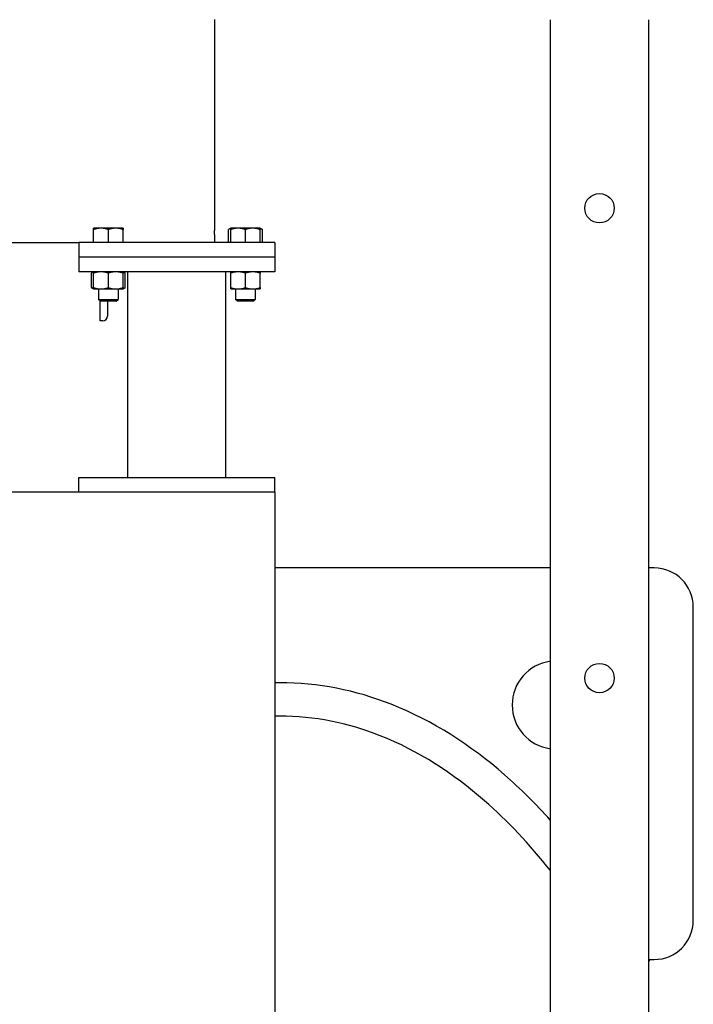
# Model space of a CAD drawing. Header units: inches. Extents: x 36 to 1719, y -84 to 1122.
# Tile 400 of 571: x 1029 to 1047, y 402 to 427. Entities that reach past the tile are written whole.
import ezdxf

# ---------------------------------------------------------------- set-up
doc = ezdxf.new("R2010")
doc.units = ezdxf.units.IN
doc.header["$LTSCALE"] = 48
doc.header["$MEASUREMENT"] = 0
doc.layers.add('Visible (ANSI)', color=7, linetype='Continuous', lineweight=30)

msp = doc.modelspace()

# ---------------------------------------------------------------- linework, layer by layer
at = {"layer": 'Visible (ANSI)'}
for p, q in [((1034.37768, 427.49336), (1034.37768, 427.42305)), ((1034.37768, 427.42305), (1034.37768, 427.12033)), ((1042.95768, 391.29627), (1042.95768, 427.48561)), ((1045.45768, 427.48561), (1045.45768, 391.29627)), ((1034.37768, 427.12033), (1034.37768, 422.47222)), ((1034.37768, 422.47222), (1034.37768, 422.1695)), ((1031.48018, 422.16028), (1031.29268, 422.16028)), ((1031.29268, 421.79628), (1031.29268, 422.12678)), ((1031.85518, 422.16028), (1031.48018, 422.16028)), ((1031.66768, 421.79628), (1031.66768, 422.12678)), ((1032.04268, 422.16028), (1031.85518, 422.16028)), ((1032.04268, 421.79628), (1032.04268, 422.12678)), ((1034.37768, 422.1695), (1034.37768, 422.09919)), ((1034.37768, 422.00332), (1034.37768, 422.09919)), ((1034.37768, 422.00332), (1034.37768, 421.79627)), ((1034.79268, 422.16028), (1034.73467, 422.12678)), ((1034.73467, 421.79628), (1034.73467, 422.12678)), ((1034.98018, 422.16028), (1034.79268, 422.16028)), ((1034.79268, 421.79628), (1034.79268, 422.12678)), ((1035.35518, 422.16028), (1034.98018, 422.16028)), ((1035.16768, 421.79628), (1035.16768, 422.12678)), ((1035.54268, 422.16028), (1035.35518, 422.16028)), ((1035.54268, 422.16028), (1035.60069, 422.12678)), ((1035.54268, 421.79628), (1035.54268, 422.12678)), ((1035.60069, 421.79628), (1035.60069, 422.12678)), ((924.99768, 421.79627), (1030.91768, 421.79627)), ((1035.91768, 421.79627), (1030.91768, 421.79627)), ((1030.91768, 421.79627), (1030.91768, 421.42127)), ((1031.48018, 421.79628), (1031.29268, 421.79628)), ((1031.29268, 421.79628), (1031.29268, 421.79627)), ((1031.66768, 421.79628), (1031.48018, 421.79628)), ((1031.85518, 421.79628), (1031.66768, 421.79628)), ((1032.04268, 421.79628), (1031.85518, 421.79628)), ((1032.04268, 421.79628), (1032.04268, 421.79627)), ((1034.79268, 421.79628), (1034.73467, 421.79628)), ((1034.98018, 421.79628), (1034.79268, 421.79628)), ((1034.79268, 421.79628), (1034.79268, 421.79627)), ((1035.16768, 421.79628), (1034.98018, 421.79628)), ((1035.35518, 421.79628), (1035.16768, 421.79628)), ((1035.54268, 421.79628), (1035.35518, 421.79628)), ((1035.54268, 421.79628), (1035.54268, 421.79627)), ((1035.60069, 421.79628), (1035.54268, 421.79628)), ((1035.91768, 421.79627), (1035.91768, 421.42127)), ((1030.91768, 421.42127), (1030.91768, 421.04627)), ((1035.91768, 421.42127), (1030.91768, 421.42127)), ((1035.91768, 421.42127), (1030.91768, 421.42127)), ((1035.91768, 421.42127), (1035.91768, 421.04627)), ((1035.91768, 421.04627), (1030.91768, 421.04627)), ((1031.29268, 421.04627), (1031.23467, 421.01278)), ((1031.23467, 420.64177), (1031.23467, 421.01278)), ((1031.29268, 420.64177), (1031.29268, 421.01278)), ((1031.66768, 420.64177), (1031.66768, 421.01278)), ((1032.04268, 421.04627), (1032.10069, 421.01278)), ((1032.04268, 420.64177), (1032.04268, 421.01278)), ((1032.10069, 420.64177), (1032.10069, 421.01278)), ((1032.16768, 415.79627), (1032.16768, 421.04627)), ((1034.66768, 415.79627), (1034.66768, 421.04627)), ((1034.79268, 420.64177), (1034.79268, 421.01278)), ((1035.16768, 420.64177), (1035.16768, 421.01278)), ((1035.54268, 420.64177), (1035.54268, 421.01278)), ((1031.29268, 420.60827), (1031.23467, 420.64177)), ((1031.29268, 420.60827), (1031.48018, 420.60827)), ((1031.41768, 420.60827), (1031.41768, 420.34204)), ((1031.48018, 420.60827), (1031.85518, 420.60827)), ((1031.85518, 420.60827), (1032.04268, 420.60827)), ((1031.91768, 420.60827), (1031.91768, 420.34204)), ((1032.04268, 420.60827), (1032.10069, 420.64177)), ((1034.79268, 420.60827), (1034.98018, 420.60827)), ((1034.91768, 420.60827), (1034.91768, 420.34204)), ((1034.98018, 420.60827), (1035.35518, 420.60827)), ((1035.35518, 420.60827), (1035.54268, 420.60827)), ((1035.41768, 420.60827), (1035.41768, 420.34204)), ((1031.46487, 420.29627), (1031.41768, 420.34204)), ((1031.41768, 420.34204), (1031.91768, 420.34204)), ((1031.45768, 419.79627), (1031.45768, 420.30325)), ((1031.87049, 420.29627), (1031.46487, 420.29627)), ((1031.64568, 420.29627), (1031.64568, 419.91627)), ((1031.87049, 420.29627), (1031.91768, 420.34204)), ((1034.96487, 420.29627), (1034.91768, 420.34204)), ((1034.91768, 420.34204), (1035.41768, 420.34204)), ((1035.37049, 420.29627), (1034.96487, 420.29627)), ((1035.37049, 420.29627), (1035.41768, 420.34204)), ((1031.52568, 419.79627), (1031.45768, 419.79627)), ((1030.91768, 415.42127), (1030.91768, 415.79627)), ((1030.91768, 415.79627), (1035.91768, 415.79627)), ((1035.91768, 415.42127), (1035.91768, 415.79627)), ((1035.91768, 415.42127), (738.91768, 415.42127)), ((1035.91768, 415.42127), (1035.91768, 252.55527)), ((1042.95768, 413.48377), (1035.91768, 413.48377)), ((1045.60283, 413.48377), (1045.45768, 413.48377)), ((1046.60283, 404.48377), (1046.60283, 412.48377)), ((1036.04268, 410.55349), (1035.91768, 410.55349)), ((1036.04268, 409.69857), (1035.91768, 409.69857)), ((1045.45768, 403.48377), (1045.60283, 403.48377)), ((1045.49219, 403.48377), (1045.45768, 403.42189)), ((1045.49252, 403.48377), (1045.45768, 403.42129))]:
    msp.add_line(p, q, dxfattribs=at)
for centre in [(1044.20768, 422.67127), (1044.20768, 422.67127), (1044.20768, 410.67127), (1044.20768, 410.67127)]:
    msp.add_circle(centre, 0.375, dxfattribs=at)
for centre, radius, start, end in [((1031.52568, 419.91627), 0.12, 270, 0), ((1045.60283, 412.48377), 1, 0, 90), ((1043.10283, 409.98377), 1.125, 97.413027, 262.586973), ((1045.60283, 404.48377), 1, 270, 0)]:
    msp.add_arc(centre, radius, start, end, dxfattribs=at)
for points, weights in [([(1031.29268, 422.12678), (1031.29268, 422.16028), (1031.29268, 422.16028)], [1, 1.0379548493, 1]), ([(1031.48018, 422.16028), (1031.39316, 422.16028), (1031.29268, 422.12678)], [1, 1.0379548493, 1]), ([(1031.66768, 422.12678), (1031.5672, 422.16028), (1031.48018, 422.16028)], [1, 1.0379548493, 1]), ([(1031.85518, 422.16028), (1031.76816, 422.16028), (1031.66768, 422.12678)], [1, 1.0379548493, 1]), ([(1032.04268, 422.12678), (1031.9422, 422.16028), (1031.85518, 422.16028)], [1, 1.0379548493, 1]), ([(1032.04268, 422.16028), (1032.04268, 422.16028), (1032.04268, 422.12678)], [1, 1.0379548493, 1]), ([(1034.79268, 422.15264), (1034.76526, 422.14444), (1034.73467, 422.12678)], [1.01895290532, 1.01965956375, 1]), ([(1034.79268, 422.12678), (1034.79268, 422.16028), (1034.79268, 422.16028)], [1, 1.0379548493, 1]), ([(1034.98018, 422.16028), (1034.89316, 422.16028), (1034.79268, 422.12678)], [1, 1.0379548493, 1]), ([(1035.16768, 422.12678), (1035.0672, 422.16028), (1034.98018, 422.16028)], [1, 1.0379548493, 1]), ([(1035.35518, 422.16028), (1035.26816, 422.16028), (1035.16768, 422.12678)], [1, 1.0379548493, 1]), ([(1035.54268, 422.12678), (1035.4422, 422.16028), (1035.35518, 422.16028)], [1, 1.0379548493, 1]), ([(1035.54268, 422.16028), (1035.54268, 422.16028), (1035.54268, 422.12678)], [1, 1.0379548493, 1]), ([(1035.60069, 422.12678), (1035.57011, 422.14444), (1035.54268, 422.15264)], [1, 1.01965956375, 1.01895290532]), ([(1031.29268, 421.03864), (1031.26526, 421.03044), (1031.23467, 421.01278)], [1.01895290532, 1.01965956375, 1]), ([(1031.29268, 421.01278), (1031.29268, 421.04627), (1031.29268, 421.04627)], [1, 1.0379548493, 1]), ([(1031.48018, 421.04627), (1031.39316, 421.04627), (1031.29268, 421.01278)], [1, 1.0379548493, 1]), ([(1031.66768, 421.01278), (1031.5672, 421.04627), (1031.48018, 421.04627)], [1, 1.0379548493, 1]), ([(1031.85518, 421.04627), (1031.76816, 421.04627), (1031.66768, 421.01278)], [1, 1.0379548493, 1]), ([(1032.04268, 421.01278), (1031.9422, 421.04627), (1031.85518, 421.04627)], [1, 1.0379548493, 1]), ([(1032.04268, 421.04627), (1032.04268, 421.04627), (1032.04268, 421.01278)], [1, 1.0379548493, 1]), ([(1032.10069, 421.01278), (1032.07011, 421.03044), (1032.04268, 421.03864)], [1, 1.01965956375, 1.01895290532]), ([(1034.79268, 421.01278), (1034.79268, 421.04627), (1034.79268, 421.04627)], [1, 1.0379548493, 1]), ([(1034.98018, 421.04627), (1034.89316, 421.04627), (1034.79268, 421.01278)], [1, 1.0379548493, 1]), ([(1035.16768, 421.01278), (1035.0672, 421.04627), (1034.98018, 421.04627)], [1, 1.0379548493, 1]), ([(1035.35518, 421.04627), (1035.26816, 421.04627), (1035.16768, 421.01278)], [1, 1.0379548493, 1]), ([(1035.54268, 421.01278), (1035.4422, 421.04627), (1035.35518, 421.04627)], [1, 1.0379548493, 1]), ([(1035.54268, 421.04627), (1035.54268, 421.04627), (1035.54268, 421.01278)], [1, 1.0379548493, 1]), ([(1031.23467, 420.64177), (1031.26526, 420.62411), (1031.29268, 420.61591)], [1, 1.01965956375, 1.01895290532]), ([(1031.29268, 420.64177), (1031.39316, 420.60827), (1031.48018, 420.60827)], [1, 1.0379548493, 1]), ([(1031.29268, 420.60827), (1031.29268, 420.60827), (1031.29268, 420.64177)], [1, 1.0379548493, 1]), ([(1031.48018, 420.60827), (1031.5672, 420.60827), (1031.66768, 420.64177)], [1, 1.0379548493, 1]), ([(1031.66768, 420.64177), (1031.76816, 420.60827), (1031.85518, 420.60827)], [1, 1.0379548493, 1]), ([(1031.85518, 420.60827), (1031.9422, 420.60827), (1032.04268, 420.64177)], [1, 1.0379548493, 1]), ([(1032.04268, 420.64177), (1032.04268, 420.60827), (1032.04268, 420.60827)], [1, 1.0379548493, 1]), ([(1032.04268, 420.61591), (1032.07011, 420.62411), (1032.10069, 420.64177)], [1.01895290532, 1.01965956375, 1]), ([(1034.79268, 420.64177), (1034.89316, 420.60827), (1034.98018, 420.60827)], [1, 1.0379548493, 1]), ([(1034.79268, 420.60827), (1034.79268, 420.60827), (1034.79268, 420.64177)], [1, 1.0379548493, 1]), ([(1034.98018, 420.60827), (1035.0672, 420.60827), (1035.16768, 420.64177)], [1, 1.0379548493, 1]), ([(1035.16768, 420.64177), (1035.26816, 420.60827), (1035.35518, 420.60827)], [1, 1.0379548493, 1]), ([(1035.35518, 420.60827), (1035.4422, 420.60827), (1035.54268, 420.64177)], [1, 1.0379548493, 1]), ([(1035.54268, 420.64177), (1035.54268, 420.60827), (1035.54268, 420.60827)], [1, 1.0379548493, 1])]:
    msp.add_rational_spline(points, weights, degree=2, dxfattribs=at)
for points, knots in [([(1042.95772, 407.03752), (1042.57913, 407.45996), (1042.18734, 407.84836), (1040.91996, 408.9534), (1039.95396, 409.5819), (1037.97706, 410.36054), (1037.02202, 410.55349), (1036.04268, 410.55349)], [-20.22451477, -20.22451477, -20.22451477, -20.22451477, -16.15497528, -16.15497528, -7.46256575, -7.46256575, 0, 0, 0, 0]), ([(1042.95768, 405.75321), (1042.42359, 406.42754), (1041.86053, 407.02481), (1040.47709, 408.23126), (1039.58662, 408.81381), (1037.78412, 409.52381), (1036.92492, 409.69857), (1036.04268, 409.69857)], [-20.6579582, -20.6579582, -20.6579582, -20.6579582, -14.73139826, -14.73139826, -6.7226557, -6.7226557, 0, 0, 0, 0])]:
    msp.add_open_spline(points, degree=3, knots=knots, dxfattribs=at)

doc.saveas('drawing.dxf')
